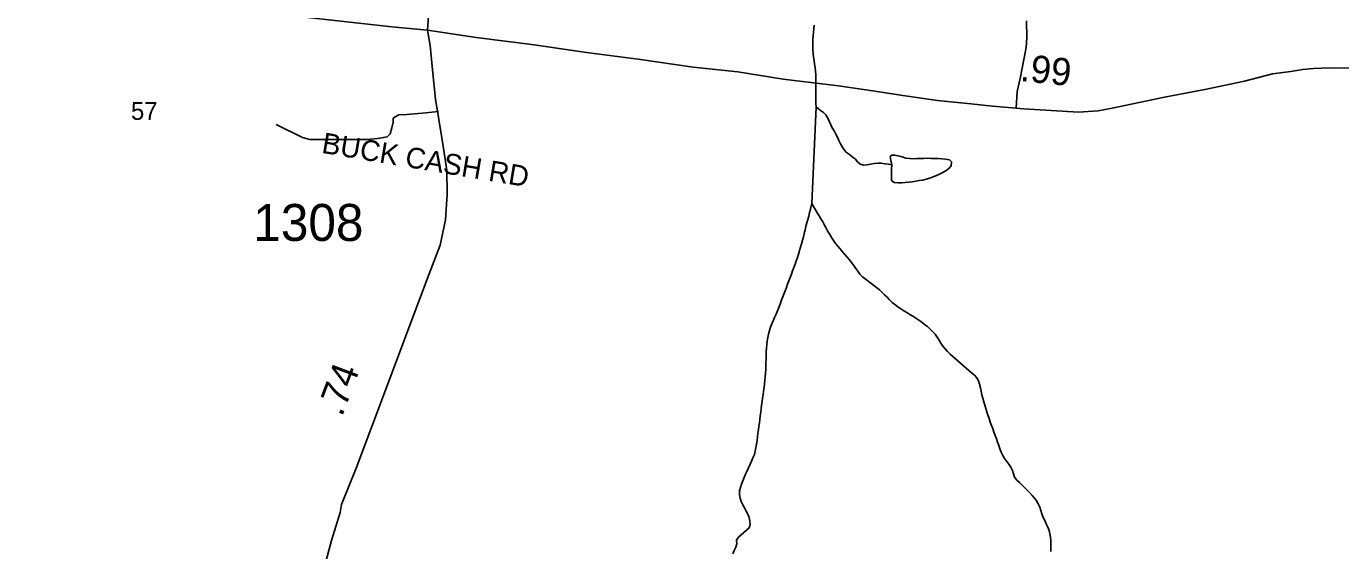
# Model space of a CAD drawing. Extents: x 1950930 to 2061844, y 904556 to 1017002.
# Drawn here: x 1990402 to 1996439, y 961340 to 963751 of the extents above; entities that cross this region are included whole.
import ezdxf

# ---------------------------------------------------------------- set-up
doc = ezdxf.new("R2010")
doc.units = 0
for name, color, linetype in [('Exist Hydrographic Creek Single Shore', 7, 'Continuous'), ('Exist Hydrographic Misc Water Feature', 7, 'Continuous'), ('Exist Road Non-System Type 51', 7, 'Continuous'), ('Exist Road Non-System Type 51 Label', 7, 'Continuous'), ('Exist Road Primary NC Attributed', 7, 'Continuous'), ('Exist Road Primary NC Label', 7, 'Continuous'), ('Exist Road Primary NC Mileage Hundredths English Label', 7, 'Continuous'), ('Exist Road Primary US Structure Standard Bridge CELL', 7, 'Continuous'), ('Exist Road Secondary Type 51 Attributed', 7, 'Continuous'), ('Exist Road Secondary Type 51 Number Label', 7, 'Continuous')]:
    doc.layers.add(name, color=color, linetype=linetype)

msp = doc.modelspace()

# ---------------------------------------------------------------- linework, layer by layer
at = {"layer": 'Exist Hydrographic Creek Single Shore'}
msp.add_line((1994030.2, 963379.7), (1994009.1, 962935.5), dxfattribs=at)
for points in [[(1994030.2, 963379.7), (1994028.8, 963396.1), (1994028.4, 963412.5), (1994028.6, 963429), (1994028.4, 963445.4), (1994028.6, 963461.8), (1994028.4, 963478.2), (1994028.4, 963494.6), (1994028.2, 963511), (1994027.8, 963527.4), (1994026.9, 963543.8), (1994025.1, 963560.3), (1994022.6, 963575.9), (1994020.4, 963592.4), (1994017.9, 963608.8), (1994015.9, 963625.3), (1994014.4, 963641.8), (1994014, 963657.3), (1994014.4, 963673.7), (1994014.8, 963690.1), (1994016.1, 963706.5), (1994017.5, 963723), (1994018.9, 963739.4), (1994020.6, 963755.7)], [(1993697, 961424), (1993710.3, 961434.5), (1993722.6, 961444.8), (1993727.1, 961459.5), (1993724.5, 961476), (1993721.4, 961492.4), (1993715, 961507.4), (1993707.7, 961522.2), (1993699.7, 961536.4), (1993692.3, 961551.3), (1993684.7, 961566.2), (1993680.2, 961581.9), (1993678.1, 961598.4), (1993678.1, 961614.7), (1993681.6, 961630.3), (1993686.5, 961645.8), (1993692.5, 961661.3), (1993698.6, 961676.7), (1993705.4, 961691.3), (1993712.2, 961706.8), (1993718.9, 961721.3), (1993725.9, 961736.9), (1993732.3, 961751.5), (1993739, 961767), (1993745.6, 961781.6), (1993749.9, 961797.9), (1993752.8, 961813.4), (1993755.4, 961829.8), (1993757.9, 961846.1), (1993760, 961862.5), (1993762, 961878.9), (1993764.3, 961895.2), (1993766.3, 961911.6), (1993768.6, 961927.9), (1993770.8, 961943.5), (1993772.9, 961959.9), (1993774.9, 961976.2), (1993776.8, 961992.6), (1993779, 962008.9), (1993781.3, 962025.3), (1993783.5, 962041.7), (1993785.8, 962058), (1993788.3, 962073.6), (1993790.3, 962089.9), (1993792.6, 962106.3), (1993794.4, 962122.7), (1993795.6, 962139.1), (1993796.9, 962155.4), (1993797.7, 962171.8), (1993798.3, 962188.2), (1993798.9, 962204.6), (1993799.3, 962221), (1993799.7, 962237.5), (1993800.6, 962253.9), (1993801.4, 962270.3), (1993802.6, 962286.7), (1993804.5, 962303.1), (1993806.9, 962319.4), (1993810.6, 962334.9), (1993814.9, 962351.3), (1993819.8, 962366.6), (1993825.8, 962382.1), (1993832.1, 962396.8), (1993838.9, 962412.3), (1993845.7, 962426.8), (1993851.8, 962442.3), (1993857.8, 962457.8), (1993863.5, 962473.3), (1993869.2, 962487.9), (1993875.4, 962503.3), (1993881.3, 962518.9), (1993887.1, 962534.3), (1993892.8, 962549.7), (1993898.6, 962565.2), (1993904.5, 962580.7), (1993910.1, 962595.4), (1993915.8, 962610.9), (1993921.5, 962626.3), (1993927.1, 962641.8), (1993932.4, 962657.3), (1993937.9, 962672.7), (1993943.1, 962688.3), (1993948.4, 962703.6), (1993953.3, 962719.9), (1993958, 962735.5), (1993962.3, 962751), (1993966.6, 962767.3), (1993970.7, 962782.8), (1993974.9, 962798.3), (1993979, 962814.7), (1993982.8, 962830.2), (1993987.2, 962846.5), (1993991, 962861.9), (1993995.4, 962878.2), (1993999.5, 962893.8), (1994003.6, 962910.1), (1994009.1, 962935.5)], [(1993646.2, 961325.8), (1993653.5, 961341.3), (1993660.1, 961355.8), (1993665.6, 961371.4), (1993663.8, 961388.6), (1993672.4, 961401.6), (1993684.7, 961412.8), (1993697, 961424)]]:
    msp.add_lwpolyline(points, dxfattribs=at)
at = {"layer": 'Exist Hydrographic Misc Water Feature'}
for points in [[(1994377.6, 963114.1), (1994361.2, 963116.1), (1994345, 963118.9), (1994328.6, 963120.8), (1994312.6, 963121.1), (1994296, 963119.1), (1994279.8, 963116.1), (1994263.6, 963113.9), (1994246.3, 963112.7), (1994231.4, 963116.3), (1994220.1, 963128), (1994208.6, 963140.5), (1994195.7, 963150.7), (1994182, 963160.8), (1994169, 963170.9), (1994158, 963182.6), (1994148.9, 963196), (1994141.4, 963210), (1994134.4, 963225.7), (1994127.4, 963240.7), (1994120, 963254.8), (1994111.8, 963269.8), (1994103.6, 963283.8), (1994096.2, 963297.9), (1994089.7, 963313.7), (1994083.1, 963328.5), (1994074.7, 963342.7), (1994062.8, 963353.7), (1994049.7, 963363.7), (1994030.2, 963379.7)], [(1994377.6, 963114.1), (1994373.1, 963133), (1994369.6, 963151.2), (1994376.5, 963158.3), (1994390.1, 963158.1), (1994406.5, 963154.4), (1994424.1, 963150), (1994442.2, 963144.7), (1994459.2, 963142.8), (1994475.4, 963141.5), (1994492, 963142), (1994508.4, 963142.6), (1994524.8, 963143), (1994541.2, 963143.5), (1994557.6, 963143.2), (1994574, 963142.8), (1994590.6, 963142.5), (1994606.8, 963141.3), (1994624, 963139.3), (1994641.5, 963136.5), (1994650.9, 963127.3), (1994649.1, 963109.2), (1994639.4, 963096.4), (1994626.3, 963086.8), (1994611.3, 963078.1), (1994596.8, 963071), (1994581.8, 963063.8), (1994566.4, 963057.7), (1994551, 963052.2), (1994535.3, 963047.6), (1994519.5, 963043.8), (1994503.1, 963041), (1994486.9, 963038), (1994470.7, 963035.8), (1994454.1, 963033.8), (1994438.1, 963032.4), (1994421.5, 963031.1), (1994405, 963030.6), (1994387.4, 963032.6), (1994376.1, 963041.1), (1994375.3, 963058.3), (1994375.5, 963075.5), (1994375.3, 963092), (1994377.6, 963114.1)], [(1994009.1, 962935.5), (1994017.5, 962921.3), (1994025.9, 962907.3), (1994034.5, 962893.1), (1994042.9, 962879), (1994051.3, 962864.8), (1994059.5, 962850.8), (1994067.5, 962836.6), (1994075.5, 962822.5), (1994083.3, 962807.5), (1994091.7, 962793.5), (1994099.9, 962779.3), (1994109.2, 962766), (1994118.8, 962752.6), (1994128.6, 962739.3), (1994139.1, 962726.8), (1994149.8, 962714.3), (1994160.6, 962701.8), (1994171.3, 962689.2), (1994182, 962676.7), (1994192.4, 962664.2), (1994202, 962650.8), (1994211.3, 962637.5), (1994220.7, 962624.2), (1994230.8, 962610.9), (1994242, 962599.2), (1994254.5, 962589), (1994267.7, 962578.9), (1994281.2, 962569.6), (1994294.5, 962559.5), (1994307.4, 962549.4), (1994320, 962539.3), (1994331.8, 962527.5), (1994343.5, 962515.8), (1994355.2, 962504.9), (1994366.9, 962493.2), (1994379, 962481.5), (1994391.5, 962471.3), (1994404.4, 962461.3), (1994418, 962451.9), (1994431.5, 962442.6), (1994445.4, 962434.1), (1994459.4, 962425.7), (1994473.5, 962417.2), (1994487.3, 962408.7), (1994501, 962399.3), (1994514.8, 962390), (1994527.9, 962379.9), (1994540.4, 962369.8), (1994552.9, 962358.9), (1994564.6, 962347.2), (1994575.7, 962335.4), (1994585.3, 962322.1), (1994593.9, 962308), (1994602.1, 962293.8), (1994611.1, 962279.7), (1994621.8, 962267.2), (1994633.1, 962255.5), (1994644.6, 962243.8), (1994656.9, 962232.8), (1994669.2, 962221.9), (1994681.5, 962211), (1994693.6, 962200.1), (1994706.1, 962189.2), (1994718.6, 962179), (1994730.9, 962168.1), (1994743.2, 962157.2), (1994756.3, 962146.3), (1994768.2, 962134.5), (1994775.4, 962121.3), (1994780.3, 962105.6), (1994784.2, 962089.1), (1994787.3, 962073.4), (1994790.5, 962057), (1994794.9, 962040.5), (1994799.4, 962024.8), (1994804.3, 962009.1), (1994809, 961993.4), (1994813.9, 961977.8), (1994818.8, 961962.1), (1994824.2, 961947.2), (1994829.5, 961931.4), (1994834.8, 961915.7), (1994840.6, 961900.9), (1994846.1, 961885.2), (1994852.1, 961869.5), (1994857.6, 961854.5), (1994863.1, 961838.8), (1994868.3, 961823.1), (1994873.4, 961807.5), (1994879.3, 961792.6), (1994886.5, 961777.6), (1994895.3, 961763.5), (1994905.2, 961750.3), (1994914.8, 961737.6), (1994924, 961723.5), (1994930.8, 961708.6), (1994935.3, 961692.9), (1994941.3, 961677.3), (1994951.3, 961664.7)], [(1994951.3, 961664.7), (1994962.8, 961653.1), (1994974.9, 961642.1), (1994986.8, 961630.3), (1994998.3, 961618.6), (1995010, 961606.9), (1995021, 961594.3), (1995031.9, 961581.8), (1995041.5, 961569.3), (1995049.9, 961555.2), (1995056.3, 961540.3), (1995061.6, 961524.6), (1995066.8, 961508.9), (1995072.7, 961493.2), (1995079.7, 961478.2), (1995086.6, 961463.4), (1995093.4, 961448.4), (1995099.4, 961432.7), (1995103.5, 961417), (1995105.9, 961401.5), (1995107.4, 961385.1), (1995107.8, 961368.5), (1995108.2, 961352.1), (1995108, 961335.7)]]:
    msp.add_lwpolyline(points, dxfattribs=at)
at = {"layer": 'Exist Road Non-System Type 51'}
for points in [[(1994948, 963374.5), (1994953.2, 963451.4), (1994966.4, 963510.8), (1994993.9, 963652.7), (1994996.5, 963699.5), (1994995.6, 963775.8)], [(1992294.9, 963358.3), (1992293.2, 963358.2), (1992237.2, 963352.1), (1992149.5, 963344.8), (1992112.9, 963343.6), (1992098.2, 963336.2), (1992087.2, 963327.7), (1992086.1, 963309.4), (1992081.2, 963283.8), (1992072.6, 963255.8), (1992059.2, 963242.4), (1992016.6, 963235.1), (1991965.5, 963230.2), (1991704.6, 963230.2), (1991670.5, 963238.8), (1991549.9, 963299.7)]]:
    msp.add_lwpolyline(points, dxfattribs=at)
at = {"layer": 'Exist Road Primary NC Attributed'}
for points in [[(1992244.3, 963732.7), (1992080.1, 963748.5), (1991529.2, 963808.8), (1991410.1, 963841.9), (1991295.5, 963873), (1991127.6, 963927.3), (1990981.2, 963976.1), (1990862.4, 964024), (1990743.6, 964078.1), (1990668.2, 964123.5), (1990588.5, 964194.7), (1990507.5, 964272.3), (1990460.9, 964317.5), (1990430.4, 964351.9), (1990391.9, 964406)], [(1996577, 963557.7), (1996388.4, 963559.5), (1996314.3, 963557.1), (1996265.3, 963552.1), (1996209.3, 963543.1), (1996125.3, 963531.3), (1995996.8, 963498.1), (1995815.4, 963459.4), (1995637.9, 963425.4), (1995512.9, 963400.7), (1995389.5, 963374.4), (1995324.7, 963362.1), (1995235.1, 963355.9), (1994983.5, 963371.1), (1994839.5, 963383.2), (1994739.7, 963393.5), (1994587.6, 963409.9), (1994427.8, 963432.2), (1994299.8, 963452.4), (1994131.8, 963476.7), (1993877.7, 963507.4), (1993670, 963541.7), (1993463.9, 963562.2), (1993212, 963598.6), (1992974, 963629.2), (1992734, 963665.7), (1992468.2, 963698.2), (1992244.3, 963732.7)]]:
    msp.add_lwpolyline(points, dxfattribs=at)
at = {"layer": 'Exist Road Secondary Type 51 Attributed'}
for points in [[(1992244.3, 963732.7), (1992251.9, 963842), (1992264.3, 963945.8), (1992280.4, 964037.9), (1992308.6, 964131.7), (1992342.9, 964233.6), (1992420.7, 964440.2), (1992551.8, 964641), (1992658.1, 964820.9), (1992726.3, 964954.7), (1992776.8, 965130.6), (1992837.4, 965388.4), (1992875.6, 965556.3), (1992928, 965700.2), (1993108.8, 966020.9)], [(1992244.3, 963732.7), (1992256, 963662.8), (1992267.9, 963550.9), (1992281.7, 963414.8), (1992311.3, 963228.9), (1992333, 963088.8), (1992334.9, 962977), (1992326.6, 962860.9), (1992302.2, 962745), (1992252.1, 962613.1), (1992163.6, 962377.3), (1992046.9, 962065.6), (1991916.3, 961719.8), (1991850, 961551.9), (1991843.8, 961516), (1991803.5, 961386.2), (1991761.2, 961226.2), (1991729, 961022.2), (1991670.3, 960702.5), (1991633.7, 960450.6), (1991611.4, 960264.6), (1991628.8, 960094.8), (1991622.6, 959967.3)]]:
    msp.add_lwpolyline(points, dxfattribs=at)

# ---------------------------------------------------------------- texts
at = {"layer": 'Exist Road Non-System Type 51 Label'}
msp.add_text('  BUCK CASH RD', height=95, rotation=350.50712, dxfattribs=at).set_placement((1991685, 963180.8))
at = {"layer": 'Exist Road Primary NC Label'}
msp.add_text('57', height=82.02, dxfattribs=at).set_placement((1990882.4, 963320.3))
at = {"layer": 'Exist Road Primary NC Mileage Hundredths English Label'}
msp.add_text('.99', height=125, rotation=354.1265, dxfattribs=at).set_placement((1994963.6, 963499.4))
at = {"layer": 'Exist Road Primary US Structure Standard Bridge CELL'}
msp.add_text('.74', height=125, rotation=69.3098, dxfattribs=at).set_placement((1991851.4, 961952.4))
at = {"layer": 'Exist Road Secondary Type 51 Number Label'}
msp.add_text('1308', height=170, dxfattribs=at).set_placement((1991444.4, 962763.7))

doc.saveas('drawing.dxf')
